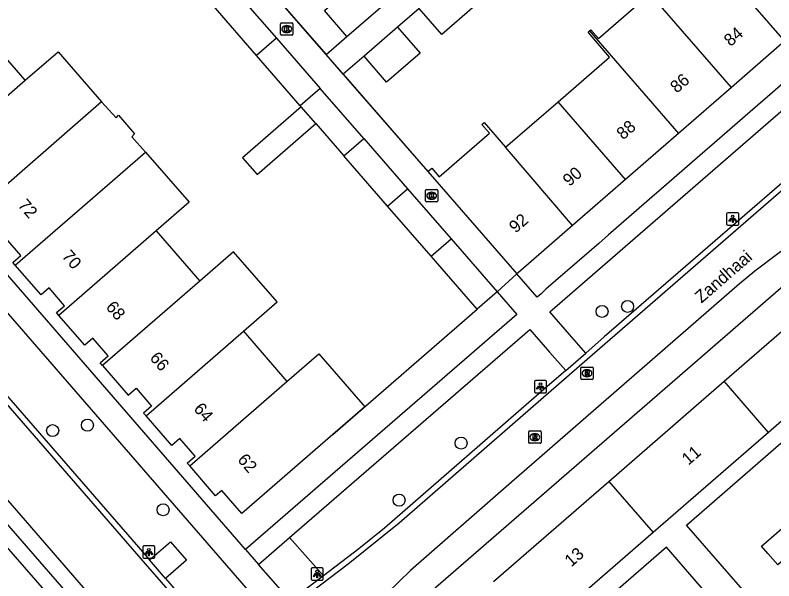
# Model space of a CAD drawing. Extents: x 155888 to 156864, y 383882 to 384671.
# Drawn here: x 156505.7 to 156567.3, y 384065.8 to 384111.8 of the extents above; entities that cross this region are included whole.
import ezdxf

# ---------------------------------------------------------------- set-up
doc = ezdxf.new("R2010")
doc.units = 0
for name, color, linetype in [('IMGEO_Boom', 7, 'Continuous'), ('IMGEO_Greppel_droge_sloot', 7, 'Continuous'), ('IMGEO_Kolk', 7, 'Continuous'), ('IMGEO_Lichtpunt', 7, 'Continuous'), ('IMGEO_Muur', 7, 'Continuous'), ('IMGEO_Openbare_ruimte_label', 7, 'Continuous'), ('IMGEO_Pand', 7, 'Continuous'), ('IMGEO_Pand_nummerreeks', 7, 'Continuous'), ('IMGEO_Parkeervlak_open', 7, 'Continuous'), ('IMGEO_Rijbaan_lokaal_gesloten', 7, 'Continuous'), ('IMGEO_Rijbaan_lokaal_open', 7, 'Continuous'), ('IMGEO_Rioolput', 7, 'Continuous'), ('IMGEO_Voetpad_open', 7, 'Continuous')]:
    doc.layers.add(name, color=color, linetype=linetype)

msp = doc.modelspace()

# ---------------------------------------------------------------- linework, layer by layer
at = {"layer": 'IMGEO_Boom'}
for centre in [(156555.45, 384088.126), (156553.374, 384087.719), (156511.609, 384078.485), (156508.788, 384078.045), (156541.935, 384077.03), (156536.904, 384072.398), (156517.751, 384071.616)]:
    msp.add_circle(centre, 0.489, dxfattribs=at)
at = {"layer": 'IMGEO_Greppel_droge_sloot'}
msp.add_lwpolyline([(156519.582, 384053.811), (156500, 384076.291), (156482.527, 384096.349), (156446.804, 384137.574), (156406.998, 384183.444), (156399.832, 384191.076), (156396.295, 384193.376), (156445.697, 384136.86), (156481.572, 384095.447), (156500, 384074.342), (156518.628, 384053.007)], dxfattribs=at)
at = {"layer": 'IMGEO_Kolk'}
for p, q in [((156527.288, 384110.222), (156527.288, 384111.074)), ((156527.363, 384111.148), (156528.215, 384111.148)), ((156527.776, 384110.928), (156527.801, 384110.928)), ((156528.289, 384111.074), (156528.289, 384110.222)), ((156527.799, 384110.368), (156527.774, 384110.368)), ((156528.215, 384110.148), (156527.363, 384110.148)), ((156539.045, 384096.689), (156539.045, 384097.541)), ((156539.12, 384097.615), (156539.972, 384097.615)), ((156539.533, 384097.395), (156539.558, 384097.395)), ((156540.046, 384097.541), (156540.046, 384096.689)), ((156539.972, 384096.615), (156539.12, 384096.615)), ((156539.556, 384096.835), (156539.531, 384096.835))]:
    msp.add_line(p, q, dxfattribs=at)
for points in [[(156527.288, 384110.222), (156527.288, 384111.074)], [(156527.363, 384111.148), (156528.215, 384111.148)], [(156527.609, 384110.848), (156527.732, 384110.848), (156527.732, 384110.697), (156527.862, 384110.848), (156528.026, 384110.848), (156527.88, 384110.697), (156528.033, 384110.448), (156527.881, 384110.448), (156527.796, 384110.612), (156527.732, 384110.545), (156527.732, 384110.448), (156527.609, 384110.448), (156527.609, 384110.848)], [(156528.289, 384111.074), (156528.289, 384110.222)], [(156528.215, 384110.148), (156527.363, 384110.148)], [(156539.045, 384096.689), (156539.045, 384097.541)], [(156539.12, 384097.615), (156539.972, 384097.615)], [(156539.366, 384097.315), (156539.489, 384097.315), (156539.489, 384097.164), (156539.619, 384097.315), (156539.783, 384097.315), (156539.637, 384097.164), (156539.79, 384096.915), (156539.638, 384096.915), (156539.553, 384097.079), (156539.489, 384097.012), (156539.489, 384096.915), (156539.366, 384096.915), (156539.366, 384097.315)], [(156540.046, 384097.541), (156540.046, 384096.689)], [(156539.972, 384096.615), (156539.12, 384096.615)]]:
    msp.add_lwpolyline(points, dxfattribs=at)
for centre, start, end in [((156527.365, 384111.072), 91.55205, 178.44795), ((156527.365, 384111.072), 91.55205, 178.44795), ((156528.213, 384111.072), 1.55205, 88.44795), ((156528.213, 384111.072), 1.55205, 88.44795), ((156527.365, 384110.224), 181.55205, 268.44795), ((156527.365, 384110.224), 181.55205, 268.44795), ((156528.213, 384110.224), 271.55205, 358.44795), ((156528.213, 384110.224), 271.55205, 358.44795), ((156539.122, 384097.539), 91.55205, 178.44795), ((156539.122, 384097.539), 91.55205, 178.44795), ((156539.97, 384097.539), 1.55205, 88.44795), ((156539.97, 384097.539), 1.55205, 88.44795), ((156539.122, 384096.691), 181.55205, 268.44795), ((156539.122, 384096.691), 181.55205, 268.44795), ((156539.97, 384096.691), 271.55205, 358.44795), ((156539.97, 384096.691), 271.55205, 358.44795)]:
    msp.add_arc(centre, 0.0765, start, end, dxfattribs=at)
for centre, major_axis, ratio, start_param, end_param in [((156527.775, 384110.648), (-0.387, 0.002), 0.722429, 4.712389, 7.853982), ((156527.8, 384110.648), (-0.39, 0.002), 0.717154, 1.570796, 4.712389), ((156539.532, 384097.115), (-0.387, 0.002), 0.722429, 4.712389, 7.853982), ((156539.557, 384097.115), (-0.39, 0.002), 0.717154, 1.570796, 4.712389)]:
    msp.add_ellipse(centre, major_axis=major_axis, ratio=ratio, start_param=start_param, end_param=end_param, dxfattribs=at)
at = {"layer": 'IMGEO_Lichtpunt'}
for p, q in [((156563.483, 384095.636), (156563.483, 384094.829)), ((156563.483, 384095.636), (156563.483, 384094.829)), ((156564.385, 384095.731), (156563.577, 384095.731)), ((156564.385, 384095.731), (156563.577, 384095.731)), ((156564.479, 384094.829), (156564.479, 384095.636)), ((156564.479, 384094.829), (156564.479, 384095.636)), ((156563.577, 384094.735), (156564.385, 384094.735)), ((156563.577, 384094.735), (156564.385, 384094.735)), ((156547.881, 384082.022), (156547.881, 384081.215)), ((156547.881, 384082.022), (156547.881, 384081.215)), ((156548.783, 384082.117), (156547.975, 384082.117)), ((156548.783, 384082.117), (156547.975, 384082.117)), ((156548.877, 384081.215), (156548.877, 384082.022)), ((156548.877, 384081.215), (156548.877, 384082.022)), ((156547.975, 384081.121), (156548.783, 384081.121)), ((156547.975, 384081.121), (156548.783, 384081.121)), ((156516.096, 384068.588), (156516.096, 384067.781)), ((156516.096, 384068.588), (156516.096, 384067.781)), ((156516.998, 384068.683), (156516.19, 384068.683)), ((156516.998, 384068.683), (156516.19, 384068.683)), ((156517.092, 384067.781), (156517.092, 384068.588)), ((156517.092, 384067.781), (156517.092, 384068.588)), ((156516.19, 384067.687), (156516.998, 384067.687)), ((156516.19, 384067.687), (156516.998, 384067.687)), ((156529.757, 384066.806), (156529.757, 384065.999)), ((156529.757, 384066.806), (156529.757, 384065.999)), ((156530.659, 384066.901), (156529.851, 384066.901)), ((156530.659, 384066.901), (156529.851, 384066.901)), ((156530.753, 384065.999), (156530.753, 384066.806)), ((156530.753, 384065.999), (156530.753, 384066.806)), ((156529.851, 384065.905), (156530.659, 384065.905)), ((156529.851, 384065.905), (156530.659, 384065.905))]:
    msp.add_line(p, q, dxfattribs=at)
for points in [[(156563.857, 384095.3), (156563.896, 384095.272), (156563.708, 384095.01), (156563.67, 384095.037), (156563.857, 384095.3)], [(156563.959, 384095.252), (156564.006, 384095.252), (156564.006, 384094.93), (156563.959, 384094.93), (156563.959, 384095.252)], [(156564.069, 384095.272), (156564.107, 384095.299), (156564.294, 384095.037), (156564.255, 384095.009), (156564.069, 384095.272)], [(156548.255, 384081.686), (156548.294, 384081.658), (156548.106, 384081.396), (156548.068, 384081.423), (156548.255, 384081.686)], [(156548.357, 384081.638), (156548.404, 384081.638), (156548.404, 384081.316), (156548.357, 384081.316), (156548.357, 384081.638)], [(156548.467, 384081.658), (156548.505, 384081.685), (156548.692, 384081.423), (156548.653, 384081.395), (156548.467, 384081.658)], [(156516.47, 384068.252), (156516.509, 384068.224), (156516.321, 384067.962), (156516.283, 384067.989), (156516.47, 384068.252)], [(156516.572, 384068.204), (156516.619, 384068.204), (156516.619, 384067.882), (156516.572, 384067.882), (156516.572, 384068.204)], [(156516.682, 384068.224), (156516.72, 384068.251), (156516.907, 384067.989), (156516.868, 384067.961), (156516.682, 384068.224)], [(156530.131, 384066.47), (156530.17, 384066.442), (156529.982, 384066.18), (156529.944, 384066.207), (156530.131, 384066.47)], [(156530.343, 384066.442), (156530.381, 384066.469), (156530.568, 384066.207), (156530.529, 384066.179), (156530.343, 384066.442)], [(156530.233, 384066.422), (156530.28, 384066.422), (156530.28, 384066.1), (156530.233, 384066.1), (156530.233, 384066.422)]]:
    msp.add_lwpolyline(points, dxfattribs=at)
for centre in [(156563.982, 384095.434), (156548.38, 384081.82), (156516.595, 384068.386), (156530.256, 384066.604)]:
    msp.add_circle(centre, 0.0994, dxfattribs=at)
for centre, start, end in [((156563.577, 384095.636), 90, 180), ((156563.577, 384095.636), 90, 180), ((156564.385, 384095.636), 0, 90), ((156564.385, 384095.636), 0, 90), ((156563.577, 384094.829), 180, 270), ((156563.577, 384094.829), 180, 270), ((156564.385, 384094.829), 270, 0), ((156564.385, 384094.829), 270, 360), ((156547.975, 384082.022), 90, 180), ((156547.975, 384082.022), 90, 180), ((156548.783, 384082.022), 0, 90), ((156548.783, 384082.022), 0, 90), ((156547.975, 384081.215), 180, 270), ((156547.975, 384081.215), 180, 270), ((156548.783, 384081.215), 270, 0), ((156548.783, 384081.215), 270, 360), ((156516.19, 384068.588), 90, 180), ((156516.19, 384068.588), 90, 180), ((156516.998, 384068.588), 0, 90), ((156516.998, 384068.588), 0, 90), ((156516.19, 384067.781), 180, 270), ((156516.19, 384067.781), 180, 270), ((156516.998, 384067.781), 270, 0), ((156516.998, 384067.781), 270, 360), ((156529.851, 384066.806), 90, 180), ((156529.851, 384066.806), 90, 180), ((156530.659, 384066.806), 0, 90), ((156530.659, 384066.806), 0, 90), ((156529.851, 384065.999), 180, 270), ((156529.851, 384065.999), 180, 270), ((156530.659, 384065.999), 270, 0), ((156530.659, 384065.999), 270, 360)]:
    msp.add_arc(centre, 0.0946, start, end, dxfattribs=at)
at = {"layer": 'IMGEO_Muur'}
for points in [[(156524.15, 384116.416), (156539.235, 384099.078)], [(156531.537, 384077.735), (156543.246, 384087.899)]]:
    msp.add_lwpolyline(points, dxfattribs=at)
at = {"layer": 'IMGEO_Pand'}
for points in [[(156560.961, 384117.973), (156568.188, 384109.654)], [(156532.675, 384110.047), (156530.84, 384112.16), (156533.55, 384114.513), (156535.385, 384112.4)], [(156523.421, 384113.973), (156526.962, 384109.899)], [(156552.36, 384110.49), (156552.468, 384110.584), (156553.085, 384109.875), (156557.154, 384113.416), (156556.537, 384114.125), (156556.662, 384114.234)], [(156563.88, 384105.911), (156556.662, 384114.234)], [(156525.344, 384108.493), (156521.803, 384112.567)], [(156532.675, 384110.047), (156535.385, 384112.4)], [(156543.039, 384112.533), (156540.368, 384110.214), (156538.533, 384112.327)], [(156536.774, 384110.8), (156534.064, 384108.447)], [(156536.774, 384110.8), (156538.604, 384108.692), (156535.894, 384106.339), (156534.064, 384108.447)], [(156506.565, 384106.489), (156503.026, 384110.564)], [(156549.803, 384104.744), (156553.981, 384108.375), (156552.235, 384110.381), (156552.36, 384110.49)], [(156552.36, 384110.49), (156559.579, 384102.174)], [(156526.962, 384109.899), (156525.344, 384108.493)], [(156526.962, 384109.899), (156530.502, 384105.827)], [(156568.188, 384109.654), (156563.88, 384105.911)], [(156506.565, 384106.489), (156509.227, 384108.801), (156512.749, 384104.746)], [(156528.884, 384104.421), (156525.344, 384108.493)], [(156498.658, 384099.619), (156500, 384100.785), (156506.565, 384106.489)], [(156563.88, 384105.911), (156559.579, 384102.174)], [(156530.502, 384105.827), (156528.884, 384104.421)], [(156534.044, 384101.753), (156530.502, 384105.827)], [(156512.749, 384104.746), (156502.208, 384095.541)], [(156512.749, 384104.746), (156513.948, 384103.45), (156514.13, 384103.649), (156515.432, 384102.14), (156515.206, 384101.899), (156516.329, 384100.661)], [(156545.548, 384101.046), (156549.803, 384104.744)], [(156555.279, 384098.438), (156549.803, 384104.744)], [(156528.952, 384104.342), (156524.19, 384100.203), (156525.381, 384098.834), (156530.143, 384102.973)], [(156528.884, 384104.421), (156528.952, 384104.342)], [(156530.143, 384102.973), (156528.952, 384104.342)], [(156530.143, 384102.973), (156532.425, 384100.347)], [(156539.235, 384099.078), (156539.552, 384099.354), (156540.163, 384098.653), (156544.232, 384102.189), (156543.623, 384102.892), (156543.819, 384103.067), (156545.548, 384101.046)], [(156559.579, 384102.174), (156555.279, 384098.438)], [(156532.425, 384100.347), (156534.044, 384101.753)], [(156534.044, 384101.753), (156537.582, 384097.682)], [(156550.978, 384094.701), (156545.548, 384101.046)], [(156505.747, 384091.466), (156513.649, 384098.332), (156516.329, 384100.661)], [(156516.329, 384100.661), (156519.868, 384096.587), (156517.188, 384094.258)], [(156535.964, 384096.276), (156532.425, 384100.347)], [(156539.235, 384099.078), (156546.461, 384090.777)], [(156555.279, 384098.438), (156550.978, 384094.701)], [(156535.964, 384096.276), (156537.582, 384097.682)], [(156537.582, 384097.682), (156541.125, 384093.607)], [(156539.507, 384092.2), (156535.964, 384096.276)], [(156505.747, 384091.466), (156505.549, 384091.692), (156506.197, 384092.258), (156504.955, 384093.707), (156504.308, 384093.141), (156502.208, 384095.541)], [(156517.188, 384094.258), (156509.291, 384087.396)], [(156517.188, 384094.258), (156520.727, 384090.183)], [(156550.978, 384094.701), (156546.78, 384091.054), (156546.461, 384090.777)], [(156539.507, 384092.2), (156541.125, 384093.607)], [(156541.125, 384093.607), (156544.861, 384089.309)], [(156524.265, 384086.108), (156527.016, 384088.499), (156523.476, 384092.571), (156520.727, 384090.183)], [(156544.861, 384089.309), (156543.246, 384087.899), (156539.507, 384092.2)], [(156509.291, 384087.396), (156509.094, 384087.622), (156509.743, 384088.186), (156508.492, 384089.633), (156507.845, 384089.067), (156505.747, 384091.466)], [(156520.727, 384090.183), (156512.829, 384083.321)], [(156563.279, 384082.047), (156572.833, 384090.346), (156576.432, 384086.204)], [(156512.829, 384083.321), (156512.635, 384083.543), (156513.283, 384084.109), (156512.036, 384085.55), (156511.387, 384084.985), (156509.291, 384087.396)], [(156576.432, 384086.204), (156566.883, 384077.899)], [(156516.367, 384079.244), (156524.265, 384086.108)], [(156524.265, 384086.108), (156527.805, 384082.033)], [(156527.805, 384082.033), (156530.385, 384084.275), (156534.12, 384079.984), (156531.537, 384077.735), (156524.152, 384071.307), (156522.51, 384073.193), (156522.012, 384072.76), (156519.911, 384075.174)], [(156512.829, 384083.321), (156514.928, 384080.915), (156515.576, 384081.48), (156516.82, 384080.034), (156516.171, 384079.469), (156516.367, 384079.244)], [(156519.911, 384075.174), (156527.805, 384082.033)], [(156553.921, 384073.918), (156563.279, 384082.047)], [(156566.883, 384077.899), (156563.279, 384082.047)], [(156519.911, 384075.174), (156519.718, 384075.395), (156520.366, 384075.959), (156519.111, 384077.401), (156518.462, 384076.836), (156516.367, 384079.244)], [(156566.883, 384077.899), (156557.529, 384069.764)], [(156544.563, 384065.789), (156553.921, 384073.918)], [(156553.921, 384073.918), (156557.529, 384069.764)], [(156570.469, 384069.621), (156567.631, 384067.156), (156566.842, 384068.065), (156566.32, 384068.665), (156569.158, 384071.13)], [(156557.529, 384069.764), (156548.471, 384061.886)]]:
    msp.add_lwpolyline(points, dxfattribs=at)
at = {"layer": 'IMGEO_Parkeervlak_open'}
for points in [[(156516.636, 384067.54), (156518.352, 384069.026), (156519.649, 384067.52), (156517.955, 384066.038)], [(156530.762, 384066.263), (156528.022, 384069.377)]]:
    msp.add_lwpolyline(points, dxfattribs=at)
at = {"layer": 'IMGEO_Rijbaan_lokaal_gesloten'}
for points in [[(156395.631, 384206.125), (156395.653, 384206.088), (156395.745, 384205.951), (156395.847, 384205.822), (156395.961, 384205.703), (156396.428, 384205.193), (156399.273, 384201.968), (156437.383, 384158.067), (156443.7, 384150.805), (156476.876, 384112.6), (156481.951, 384106.723), (156483.127, 384105.407), (156500, 384085.986), (156516.29, 384067.237), (156517.607, 384065.738), (156518.453, 384064.739), (156519.101, 384063.991), (156519.163, 384063.918), (156519.227, 384063.847), (156519.291, 384063.776)], [(156527.288, 384046.812), (156520.535, 384054.614), (156504.298, 384073.374), (156500, 384078.319), (156478.069, 384103.539), (156435.386, 384152.651), (156395.779, 384198.307), (156392.544, 384201.972)], [(156528.389, 384063.906), (156532.781, 384067.236), (156536.903, 384070.55), (156552.177, 384083.855), (156568.729, 384098.213), (156583.48, 384111.077), (156616.441, 384139.692), (156618.873, 384141.904), (156620.066, 384143.035), (156621.243, 384144.182), (156623.55, 384146.525), (156624.152, 384147.224), (156624.451, 384147.625)], [(156574.884, 384097.615), (156574.254, 384097.287), (156573.089, 384096.493), (156571.232, 384095.093), (156569.511, 384093.811), (156565.774, 384090.997), (156564.52, 384089.962), (156545.807, 384073.68), (156537.825, 384066.685), (156535.938, 384064.836), (156531.519, 384060.256)]]:
    msp.add_lwpolyline(points, dxfattribs=at)
at = {"layer": 'IMGEO_Rijbaan_lokaal_open'}
for points in [[(156582.557, 384110.877), (156580.429, 384109.026), (156579.376, 384108.016), (156553.553, 384085.656), (156552.051, 384084.344)], [(156483.472, 384105.711), (156500, 384086.688), (156516.636, 384067.54)], [(156550.424, 384082.924), (156552.051, 384084.344)], [(156550.424, 384082.924), (156548.903, 384081.595), (156535.718, 384070.118), (156533.649, 384068.454), (156530.762, 384066.263)], [(156517.955, 384066.038), (156516.636, 384067.54)], [(156517.955, 384066.038), (156518.802, 384065.038), (156519.449, 384064.292)], [(156530.762, 384066.263), (156528.098, 384064.236)]]:
    msp.add_lwpolyline(points, dxfattribs=at)
at = {"layer": 'IMGEO_Rioolput'}
for p, q in [((156551.656, 384082.275), (156551.656, 384083.127)), ((156551.731, 384083.201), (156552.583, 384083.201)), ((156552.657, 384083.127), (156552.657, 384082.275)), ((156552.144, 384082.981), (156552.169, 384082.981)), ((156552.583, 384082.201), (156551.731, 384082.201)), ((156552.167, 384082.421), (156552.142, 384082.421)), ((156547.42, 384077.089), (156547.42, 384077.941)), ((156547.495, 384078.015), (156548.347, 384078.015)), ((156547.908, 384077.795), (156547.933, 384077.795)), ((156548.421, 384077.941), (156548.421, 384077.089)), ((156548.347, 384077.015), (156547.495, 384077.015)), ((156547.931, 384077.235), (156547.906, 384077.235))]:
    msp.add_line(p, q, dxfattribs=at)
for points in [[(156551.656, 384082.275), (156551.656, 384083.127)], [(156551.731, 384083.201), (156552.583, 384083.201)], [(156552.657, 384083.127), (156552.657, 384082.275)], [(156552.245, 384082.899), (156551.993, 384082.901), (156551.993, 384082.501)], [(156551.993, 384082.501), (156552.117, 384082.501), (156552.117, 384082.663), (156552.128, 384082.663)], [(156552.171, 384082.82), (156552.117, 384082.82), (156552.117, 384082.739)], [(156552.117, 384082.739), (156552.169, 384082.739)], [(156552.175, 384082.634), (156552.246, 384082.501), (156552.386, 384082.501), (156552.321, 384082.627)], [(156552.583, 384082.201), (156551.731, 384082.201)], [(156547.42, 384077.089), (156547.42, 384077.941)], [(156547.495, 384078.015), (156548.347, 384078.015)], [(156548.009, 384077.713), (156547.757, 384077.715), (156547.757, 384077.315)], [(156547.935, 384077.634), (156547.881, 384077.634), (156547.881, 384077.553)], [(156547.881, 384077.553), (156547.933, 384077.553)], [(156548.421, 384077.941), (156548.421, 384077.089)], [(156548.347, 384077.015), (156547.495, 384077.015)], [(156547.757, 384077.315), (156547.881, 384077.315), (156547.881, 384077.477), (156547.892, 384077.477)], [(156547.939, 384077.448), (156548.01, 384077.315), (156548.15, 384077.315), (156548.085, 384077.441)]]:
    msp.add_lwpolyline(points, dxfattribs=at)
for centre, radius, start, end in [((156551.733, 384083.125), 0.0765, 91.55205, 178.44795), ((156551.733, 384083.125), 0.0765, 91.55205, 178.44795), ((156552.581, 384083.125), 0.0765, 1.55205, 88.44795), ((156552.581, 384083.125), 0.0765, 1.55205, 88.44795), ((156552.127, 384082.61), 0.0533, 26.02933, 88.69889), ((156552.153, 384082.928), 0.19, 274.7715, 282.96867), ((156552.177, 384082.724), 0.0964, 77.00612, 93.18647), ((156552.191, 384082.781), 0.0378, 276.66336, 79.67722), ((156552.244, 384082.789), 0.109, 350.36119, 89.41601), ((156552.242, 384082.789), 0.112, 277.58423, 350.98172), ((156552.226, 384082.574), 0.108, 29.51342, 73.79051), ((156551.733, 384082.277), 0.0765, 181.55205, 268.44795), ((156551.733, 384082.277), 0.0765, 181.55205, 268.44795), ((156552.581, 384082.277), 0.0765, 271.55205, 358.44795), ((156552.581, 384082.277), 0.0765, 271.55205, 358.44795), ((156547.497, 384077.939), 0.0765, 91.55205, 178.44795), ((156547.497, 384077.939), 0.0765, 91.55205, 178.44795), ((156547.917, 384077.742), 0.19, 274.7715, 282.96867), ((156547.941, 384077.538), 0.0964, 77.00612, 93.18647), ((156547.955, 384077.595), 0.0378, 276.66336, 79.67722), ((156548.008, 384077.603), 0.109, 350.36119, 89.41601), ((156548.006, 384077.603), 0.112, 277.58423, 350.98172), ((156548.345, 384077.939), 0.0765, 1.55205, 88.44795), ((156548.345, 384077.939), 0.0765, 1.55205, 88.44795), ((156547.497, 384077.091), 0.0765, 181.55205, 268.44795), ((156547.497, 384077.091), 0.0765, 181.55205, 268.44795), ((156547.891, 384077.424), 0.0533, 26.02933, 88.69889), ((156547.99, 384077.388), 0.108, 29.51342, 73.79051), ((156548.345, 384077.091), 0.0765, 271.55205, 358.44795), ((156548.345, 384077.091), 0.0765, 271.55205, 358.44795)]:
    msp.add_arc(centre, radius, start, end, dxfattribs=at)
for centre, major_axis, ratio, start_param, end_param in [((156552.143, 384082.701), (-0.387, 0.002), 0.722429, 4.712389, 7.853982), ((156552.168, 384082.701), (-0.39, 0.002), 0.717154, 1.570796, 4.712389), ((156547.907, 384077.515), (-0.387, 0.002), 0.722429, 4.712389, 7.853982), ((156547.932, 384077.515), (-0.39, 0.002), 0.717154, 1.570796, 4.712389)]:
    msp.add_ellipse(centre, major_axis=major_axis, ratio=ratio, start_param=start_param, end_param=end_param, dxfattribs=at)
at = {"layer": 'IMGEO_Voetpad_open'}
for points in [[(156576.865, 384117.193), (156578.489, 384115.359), (156574.615, 384111.942), (156571.103, 384108.893), (156570.32, 384108.213), (156566.807, 384105.148), (156566.005, 384104.472), (156562.509, 384101.408), (156561.721, 384100.736), (156558.21, 384097.677), (156557.417, 384096.994), (156553.895, 384093.933), (156553.113, 384093.241), (156549.6, 384090.192), (156548.818, 384089.519), (156548.425, 384089.16), (156548.108, 384088.885), (156546.461, 384090.777)], [(156524.15, 384116.416), (156530.977, 384108.57)], [(156552.051, 384084.344), (156550.734, 384085.846), (156549.131, 384087.675), (156579.669, 384114.204), (156581.24, 384112.394), (156582.557, 384110.877)], [(156538.533, 384112.327), (156536.774, 384110.8)], [(156524.452, 384068.39), (156500, 384096.551), (156487.105, 384111.402)], [(156485.561, 384110.069), (156500, 384093.445), (156526.44, 384063.005)], [(156530.977, 384108.57), (156532.675, 384110.047)], [(156532.368, 384106.971), (156530.977, 384108.57)], [(156534.064, 384108.447), (156532.368, 384106.971)], [(156532.368, 384106.971), (156539.235, 384099.078)], [(156532.534, 384058.953), (156571.128, 384092.444)], [(156546.461, 384090.777), (156544.861, 384089.309)], [(156544.861, 384089.309), (156546.464, 384087.473), (156524.452, 384068.39)], [(156528.022, 384069.377), (156547.504, 384086.258), (156549.111, 384084.423), (156550.424, 384082.924)], [(156592.123, 384033.709), (156560.241, 384070.368), (156568.505, 384077.555)], [(156525.495, 384067.185), (156528.022, 384069.377)], [(156524.452, 384068.39), (156525.495, 384067.185)], [(156561.881, 384064.789), (156558.592, 384068.571), (156549.52, 384060.678)], [(156528.098, 384064.236), (156525.495, 384067.185)]]:
    msp.add_lwpolyline(points, dxfattribs=at)

# ---------------------------------------------------------------- texts
at = {"layer": 'IMGEO_Openbare_ruimte_label'}
msp.add_text('Zandhaai', height=1, rotation=41.06736, dxfattribs=at).set_placement((156561.446, 384088.348))
at = {"layer": 'IMGEO_Pand_nummerreeks'}
for s, rotation, p in [('84', 40.98538, (156563.798, 384109.18)), ('86', 40.98538, (156559.44, 384105.393)), ('88', 40.98538, (156555.083, 384101.608)), ('90', 40.98367, (156550.724, 384097.821)), ('72', 310.77147, (156505.914, 384096.315)), ('92', 40.98367, (156546.361, 384094.03)), ('70', 310.77147, (156509.482, 384092.177)), ('68', 310.77367, (156513.048, 384088.042)), ('66', 310.77367, (156516.61, 384083.911)), ('64', 310.77367, (156520.175, 384079.778)), ('11', 40.97979, (156560.38, 384075.184)), ('62', 310.77147, (156523.736, 384075.649)), ('13', 40.97979, (156550.871, 384066.924))]:
    msp.add_text(s, height=1, rotation=rotation, dxfattribs=at).set_placement(p)

doc.saveas('drawing.dxf')
